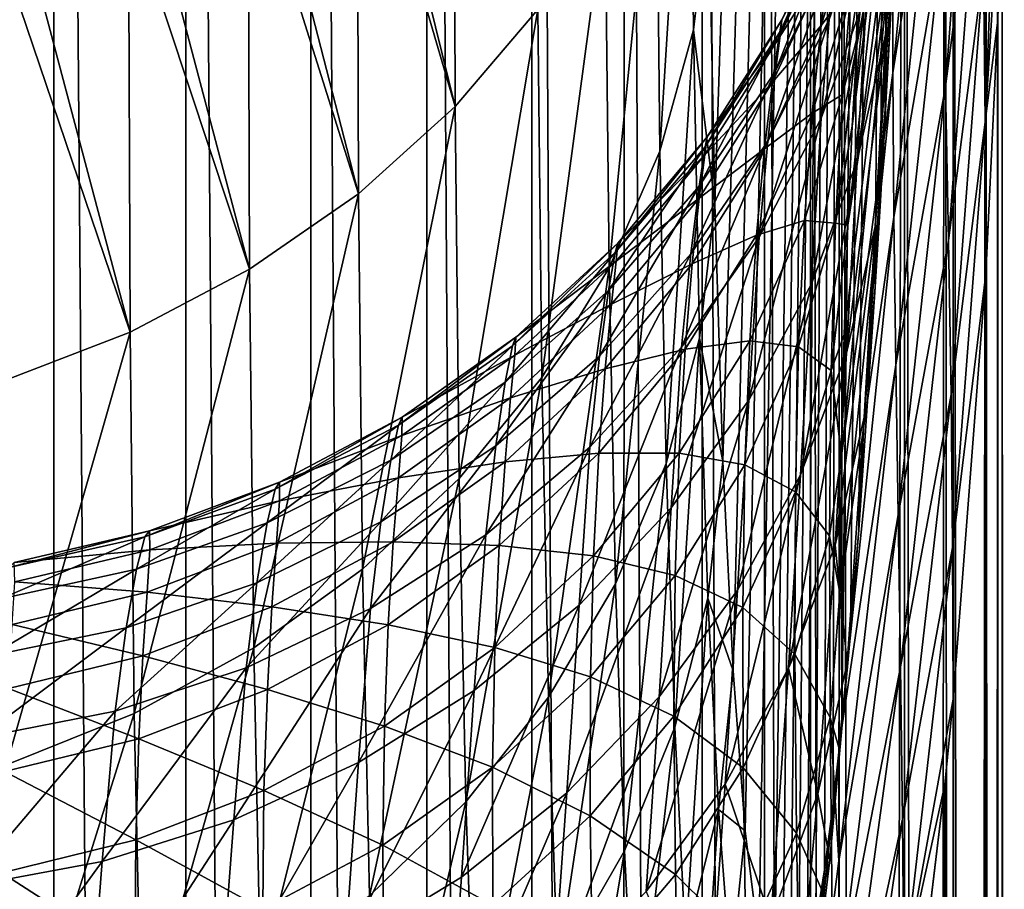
# Model space of a CAD drawing. Header units: metres. Extents: x -24 to 72, y -247 to 22.
# Tile 546 of 573: x 69.78 to 71.6, y -18.84 to -17.23. Entities that reach past the tile are written whole.
import ezdxf

# ---------------------------------------------------------------- set-up
doc = ezdxf.new("R2010")
doc.units = ezdxf.units.M
doc.layers.add('solid_509589_MEDIA_SW0001', color=7, linetype='CONTINUOUS')

msp = doc.modelspace()

# ---------------------------------------------------------------- linework, layer by layer
at = {"layer": 'solid_509589_MEDIA_SW0001'}
for points in [[(71.299095, -18.53409, 88.869141), (71.297287, -10.430269, 77.196648), (71.449417, -5.21058, 80.851509)], [(71.315002, -18.364931, 89.520302), (71.299095, -18.53409, 88.869141), (71.449417, -5.21058, 80.851509)], [(71.330673, -18.173176, 90.164352), (71.315002, -18.364931, 89.520302), (71.449417, -5.21058, 80.851509)], [(71.360985, -17.723473, 91.427315), (71.330673, -18.173176, 90.164352), (71.449417, -5.21058, 80.851509)], [(71.370377, -17.563326, 91.830406), (71.360985, -17.723473, 91.427315), (71.449417, -5.21058, 80.851509)], [(71.379066, -17.409599, 92.216049), (71.370377, -17.563326, 91.830406), (71.449417, -5.21058, 80.851509)], [(71.381119, -17.372259, 92.309128), (71.379066, -17.409599, 92.216049), (71.449417, -5.21058, 80.851509)], [(71.387115, -17.260927, 92.584137), (71.381119, -17.372259, 92.309128), (71.449417, -5.21058, 80.851509)], [(71.394485, -17.121405, 92.934975), (71.387115, -17.260927, 92.584137), (71.449417, -5.21058, 80.851509)], [(71.063751, -17.569525, 77.030602), (71.052795, -17.006823, 75.820831), (71.297287, -10.430269, 77.196648)], [(71.078857, -18.046318, 78.279907), (71.063751, -17.569525, 77.030602), (71.297287, -10.430269, 77.196648)], [(71.097801, -18.434141, 79.561325), (71.078857, -18.046318, 78.279907), (71.297287, -10.430269, 77.196648)], [(71.120209, -18.730543, 80.867477), (71.097801, -18.434141, 79.561325), (71.297287, -10.430269, 77.196648)], [(71.145638, -18.93401, 82.192284), (71.120209, -18.730543, 80.867477), (71.297287, -10.430269, 77.196648)], [(71.173584, -19.043629, 83.529327), (71.145638, -18.93401, 82.192284), (71.297287, -10.430269, 77.196648)], [(71.188332, -19.062944, 84.200432), (71.173584, -19.043629, 83.529327), (71.297287, -10.430269, 77.196648)], [(71.203506, -19.058493, 84.872208), (71.188332, -19.062944, 84.200432), (71.297287, -10.430269, 77.196648)], [(71.219032, -19.030228, 85.544006), (71.203506, -19.058493, 84.872208), (71.297287, -10.430269, 77.196648)], [(71.234833, -18.978201, 86.214836), (71.219032, -19.030228, 85.544006), (71.297287, -10.430269, 77.196648)], [(71.250816, -18.902473, 86.883751), (71.234833, -18.978201, 86.214836), (71.297287, -10.430269, 77.196648)], [(71.266922, -18.803104, 87.549942), (71.250816, -18.902473, 86.883751), (71.297287, -10.430269, 77.196648)], [(71.283035, -18.680222, 88.212082), (71.266922, -18.803104, 87.549942), (71.297287, -10.430269, 77.196648)], [(71.299095, -18.53409, 88.869141), (71.283035, -18.680222, 88.212082), (71.297287, -10.430269, 77.196648)], [(69.839745, -42.150997, 155.096252), (69.586754, -11.591057, 111.542191), (69.586754, -26.8522, 133.337357)], [(69.839737, -11.6339, 111.513321), (69.586754, -11.591057, 111.542191), (69.839745, -42.150997, 155.096252)], [(69.839737, -11.6339, 111.513321), (69.839745, -42.150997, 155.096252), (70.083847, -42.216705, 155.044052)], [(70.084045, -11.70329, 111.466232), (69.839737, -11.6339, 111.513321), (70.083847, -42.216705, 155.044052)], [(70.084045, -11.70329, 111.466232), (70.083847, -42.216705, 155.044052), (70.31517, -42.309402, 154.976776)], [(70.315514, -11.798079, 111.401733), (70.084045, -11.70329, 111.466232), (70.31517, -42.309402, 154.976776)], [(70.315514, -11.798079, 111.401733), (70.31517, -42.309402, 154.976776), (70.529762, -42.427502, 154.895554)], [(70.530289, -11.916688, 111.3209), (70.315514, -11.798079, 111.401733), (70.529762, -42.427502, 154.895554)], [(70.530289, -11.916688, 111.3209), (70.529762, -42.427502, 154.895554), (70.724182, -42.569115, 154.801712)], [(70.724777, -12.057138, 111.225075), (70.530289, -11.916688, 111.3209), (70.724182, -42.569115, 154.801712)], [(70.724777, -12.057138, 111.225075), (70.724182, -42.569115, 154.801712), (70.895149, -42.73188, 154.696808)], [(70.895729, -12.217085, 111.115852), (70.724777, -12.057138, 111.225075), (70.895149, -42.73188, 154.696808)], [(70.895729, -12.217085, 111.115852), (70.895149, -42.73188, 154.696808), (71.039825, -42.913158, 154.58255)], [(71.040298, -12.393859, 110.995064), (70.895729, -12.217085, 111.115852), (71.039825, -42.913158, 154.58255)], [(71.040298, -12.393859, 110.995064), (71.039825, -42.913158, 154.58255), (71.155769, -43.10997, 154.4608)], [(71.156067, -12.584512, 110.864708), (71.040298, -12.393859, 110.995064), (71.155769, -43.10997, 154.4608)], [(71.156067, -12.584512, 110.864708), (71.155769, -43.10997, 154.4608), (71.240974, -43.318993, 154.333633)], [(71.241104, -12.785862, 110.726982), (71.156067, -12.584512, 110.864708), (71.240974, -43.318993, 154.333633)], [(71.241104, -12.785862, 110.726982), (71.240974, -43.318993, 154.333633), (71.293983, -43.536842, 154.203094)], [(71.241104, -12.785862, 110.726982), (71.293983, -43.536842, 154.203094), (71.293983, -12.99455, 110.584175)], [(71.294052, -12.983292, 110.567307), (71.294022, -12.988919, 110.575737), (71.363739, -43.98497, 153.933746)], [(71.414055, -13.759887, 110.023529), (71.294052, -12.983292, 110.567307), (71.363739, -43.98497, 153.933746)], [(71.294022, -12.988919, 110.575737), (71.293983, -12.99455, 110.584175), (71.363739, -43.98497, 153.933746)], [(71.293983, -12.99455, 110.584175), (71.293983, -43.536842, 154.203094), (71.363739, -43.98497, 153.933746)], [(71.414055, -13.759887, 110.023529), (71.363739, -43.98497, 153.933746), (71.421761, -44.409653, 153.673309)], [(71.414055, -13.759887, 110.023529), (71.421761, -44.409653, 153.673309), (71.470062, -44.818054, 153.418076)], [(71.489738, -14.393031, 109.5802), (71.414055, -13.759887, 110.023529), (71.470062, -44.818054, 153.418076)], [(71.489738, -14.393031, 109.5802), (71.470062, -44.818054, 153.418076), (71.509972, -45.216167, 153.164688)], [(71.505005, -14.54546, 109.473465), (71.489738, -14.393031, 109.5802), (71.509972, -45.216167, 153.164688)], [(71.505005, -14.54546, 109.473465), (71.509972, -45.216167, 153.164688), (71.54229, -45.608459, 152.910538)], [(71.565727, -15.332989, 108.922035), (71.505005, -14.54546, 109.473465), (71.54229, -45.608459, 152.910538)], [(71.565727, -15.332989, 108.922035), (71.54229, -45.608459, 152.910538), (71.567413, -45.998146, 152.653641)], [(71.565727, -15.332989, 108.922035), (71.567413, -45.998146, 152.653641), (71.581604, -46.289936, 152.458344)], [(71.587746, -15.809587, 108.588318), (71.565727, -15.332989, 108.922035), (71.581604, -46.289936, 152.458344)], [(71.587746, -15.809587, 108.588318), (71.581604, -46.289936, 152.458344), (71.591797, -46.581707, 152.260529)], [(71.587746, -15.809587, 108.588318), (71.591797, -46.581707, 152.260529), (71.592598, -46.610886, 152.240601)], [(71.596153, -16.121693, 108.369774), (71.587746, -15.809587, 108.588318), (71.592598, -46.610886, 152.240601)], [(71.596153, -16.121693, 108.369774), (71.592598, -46.610886, 152.240601), (71.597946, -46.87326, 152.060287)], [(71.596153, -16.121693, 108.369774), (71.597946, -46.87326, 152.060287), (71.599998, -47.164394, 151.857727)], [(71.596153, -16.121693, 108.369774), (71.599998, -47.164394, 151.857727), (71.597931, -47.455441, 151.652618)], [(71.59626, -16.910791, 107.817245), (71.596153, -16.121693, 108.369774), (71.597931, -47.455441, 151.652618)], [(71.328354, -17.258076, 101.036072), (71.405487, -16.365709, 101.327415), (71.399055, -16.585894, 101.807785)], [(71.328354, -17.258076, 101.036072), (71.339607, -17.103382, 100.641129), (71.405487, -16.365709, 101.327415)], [(71.393288, -17.326824, 103.203117), (71.39296, -17.068518, 102.747002), (71.474014, -16.509157, 103.764793)], [(71.393288, -17.326824, 103.203117), (71.474014, -16.509157, 103.764793), (71.479294, -16.786411, 104.205124)], [(71.491234, -17.352198, 105.065445), (71.485214, -17.068007, 104.638641), (71.550346, -16.55584, 105.618355)], [(71.491234, -17.352198, 105.065445), (71.550346, -16.55584, 105.618355), (71.556587, -16.845158, 106.037827)], [(70.954964, -16.806942, 74.407883), (71.017166, -16.590944, 74.537437), (70.962059, -17.471924, 75.611473)], [(70.962059, -17.471924, 75.611473), (71.017166, -16.590944, 74.537437), (71.024086, -17.247284, 75.725487)], [(71.024086, -17.247284, 75.725487), (71.017166, -16.590944, 74.537437), (71.052795, -17.006823, 75.820831)], [(71.318512, -17.425697, 101.426888), (71.399055, -16.585894, 101.807785), (71.394829, -16.820858, 102.28157)], [(71.318512, -17.425697, 101.426888), (71.328354, -17.258076, 101.036072), (71.399055, -16.585894, 101.807785)], [(70.580177, -16.615149, 72.865944), (70.582726, -17.389225, 74.059448), (70.425346, -16.750391, 72.771248)], [(70.735901, -17.209469, 74.166855), (70.582726, -17.389225, 74.059448), (70.580177, -16.615149, 72.865944)], [(71.564766, -17.417545, 106.86113), (71.561531, -17.132645, 106.452072), (71.594955, -16.628172, 107.413681)], [(71.564766, -17.417545, 106.86113), (71.594955, -16.628172, 107.413681), (71.59626, -16.910791, 107.817245)], [(71.380356, -17.253008, 93.311615), (71.400269, -17.011728, 93.223282), (71.417549, -16.690189, 94.176956)], [(71.397781, -16.936039, 94.249268), (71.380356, -17.253008, 93.311615), (71.417549, -16.690189, 94.176956)], [(70.582726, -17.389225, 74.059448), (70.401138, -16.768965, 72.758247), (70.425346, -16.750391, 72.771248)], [(70.231934, -16.88323, 72.678238), (70.401138, -16.768965, 72.758247), (70.403732, -17.550522, 73.963242)], [(70.582726, -17.389225, 74.059448), (70.403732, -17.550522, 73.963242), (70.401138, -16.768965, 72.758247)], [(71.395462, -17.593763, 103.649635), (71.393288, -17.326824, 103.203117), (71.479294, -16.786411, 104.205124)], [(71.395462, -17.593763, 103.649635), (71.479294, -16.786411, 104.205124), (71.485214, -17.068007, 104.638641)], [(70.954964, -16.806942, 74.407883), (70.867943, -17.687624, 75.502258), (70.86068, -17.01428, 74.283653)], [(70.954964, -16.806942, 74.407883), (70.962059, -17.471924, 75.611473), (70.867943, -17.687624, 75.502258)], [(71.310188, -17.609037, 101.81913), (71.394829, -16.820858, 102.28157), (71.39296, -17.068518, 102.747002)], [(71.310188, -17.609037, 101.81913), (71.318512, -17.425697, 101.426888), (71.394829, -16.820858, 102.28157)], [(71.49678, -17.637384, 105.485909), (71.491234, -17.352198, 105.065445), (71.556587, -16.845158, 106.037827)], [(71.49678, -17.637384, 105.485909), (71.556587, -16.845158, 106.037827), (71.561531, -17.132645, 106.452072)], [(70.403732, -17.550522, 73.963242), (70.199295, -16.9025, 72.664742), (70.231934, -16.88323, 72.678238)], [(70.018524, -16.995562, 72.599579), (70.199295, -16.9025, 72.664742), (70.201935, -17.690647, 73.879852)], [(70.403732, -17.550522, 73.963242), (70.201935, -17.690647, 73.879852), (70.199295, -16.9025, 72.664742)], [(71.564766, -17.417545, 106.86113), (71.59626, -16.910791, 107.817245), (71.587746, -17.228416, 107.594841)], [(71.587746, -17.228416, 107.594841), (71.59626, -16.910791, 107.817245), (71.591743, -47.744259, 151.446457)], [(71.59626, -16.910791, 107.817245), (71.592613, -47.712833, 151.469025), (71.591743, -47.744259, 151.446457)], [(71.59626, -16.910791, 107.817245), (71.597931, -47.455441, 151.652618), (71.592613, -47.712833, 151.469025)], [(71.397781, -16.936039, 94.249268), (71.327515, -17.489429, 93.400238), (71.380356, -17.253008, 93.311615)], [(71.397781, -16.936039, 94.249268), (71.345238, -17.177536, 94.320831), (71.327515, -17.489429, 93.400238)], [(70.201935, -17.690647, 73.879852), (69.978058, -17.013508, 72.587013), (70.018524, -16.995562, 72.599579)], [(71.185837, -17.248127, 96.444305), (71.297012, -17.016434, 96.431725), (71.297882, -16.995802, 97.134422)], [(71.188202, -17.228436, 97.127159), (71.185837, -17.248127, 96.444305), (71.297882, -16.995802, 97.134422)], [(71.188202, -17.228436, 97.127159), (71.297882, -16.995802, 97.134422), (71.290634, -17.030325, 97.837814)], [(71.358818, -16.990553, 95.004364), (71.260803, -17.410414, 94.390396), (71.345238, -17.177536, 94.320831)], [(71.275551, -17.228128, 95.057518), (71.260803, -17.410414, 94.390396), (71.358818, -16.990553, 95.004364)], [(69.789474, -17.084862, 72.537048), (69.978058, -17.013508, 72.587013), (69.980721, -17.807241, 73.810692)], [(70.201935, -17.690647, 73.879852), (69.980721, -17.807241, 73.810692), (69.978058, -17.013508, 72.587013)], [(70.86068, -17.01428, 74.283653), (70.743324, -17.890751, 75.399689), (70.735901, -17.209469, 74.166855)], [(70.86068, -17.01428, 74.283653), (70.867943, -17.687624, 75.502258), (70.743324, -17.890751, 75.399689)], [(71.024086, -17.247284, 75.725487), (71.052795, -17.006823, 75.820831), (71.063751, -17.569525, 77.030602)], [(71.260971, -17.238806, 99.223801), (71.334808, -16.998936, 99.280479), (71.31646, -17.164795, 99.971512)], [(71.260971, -17.238806, 99.223801), (71.277313, -17.113564, 98.535408), (71.334808, -16.998936, 99.280479)], [(71.360939, -17.611597, 92.4039), (71.381119, -17.372259, 92.309128), (71.400269, -17.011728, 93.223282)], [(71.380356, -17.253008, 93.311615), (71.360939, -17.611597, 92.4039), (71.400269, -17.011728, 93.223282)], [(71.400269, -17.011728, 93.223282), (71.381119, -17.372259, 92.309128), (71.394485, -17.121405, 92.934975)], [(71.175995, -17.323837, 95.770248), (71.288567, -17.09477, 95.737732), (71.297012, -17.016434, 96.431725)], [(71.185837, -17.248127, 96.444305), (71.175995, -17.323837, 95.770248), (71.297012, -17.016434, 96.431725)], [(71.182518, -17.262415, 97.812386), (71.290634, -17.030325, 97.837814), (71.277313, -17.113564, 98.535408)], [(71.182518, -17.262415, 97.812386), (71.188202, -17.228436, 97.127159), (71.290634, -17.030325, 97.837814)], [(71.298492, -18.035973, 102.629425), (71.39296, -17.068518, 102.747002), (71.393288, -17.326824, 103.203117)], [(71.298492, -18.035973, 102.629425), (71.30349, -17.811104, 102.217964), (71.39296, -17.068518, 102.747002)], [(71.30349, -17.811104, 102.217964), (71.310188, -17.609037, 101.81913), (71.39296, -17.068518, 102.747002)], [(71.398956, -17.867348, 104.086861), (71.395462, -17.593763, 103.649635), (71.485214, -17.068007, 104.638641)], [(71.398956, -17.867348, 104.086861), (71.485214, -17.068007, 104.638641), (71.491234, -17.352198, 105.065445)], [(69.980721, -17.807241, 73.810692), (69.741127, -17.100122, 72.526367), (69.789474, -17.084862, 72.537048)], [(69.980721, -17.807241, 73.810692), (69.743828, -17.898348, 73.75692), (69.741127, -17.100122, 72.526367)], [(71.16172, -17.453201, 95.108368), (71.275551, -17.228128, 95.057518), (71.288567, -17.09477, 95.737732)], [(71.175995, -17.323837, 95.770248), (71.16172, -17.453201, 95.108368), (71.288567, -17.09477, 95.737732)], [(71.300049, -17.367092, 100.650375), (71.339607, -17.103382, 100.641129), (71.328354, -17.258076, 101.036072)], [(71.300049, -17.367092, 100.650375), (71.31646, -17.164795, 99.971512), (71.339607, -17.103382, 100.641129)], [(71.170807, -17.344124, 98.494171), (71.277313, -17.113564, 98.535408), (71.260971, -17.238806, 99.223801)], [(71.170807, -17.344124, 98.494171), (71.182518, -17.262415, 97.812386), (71.277313, -17.113564, 98.535408)], [(71.394485, -17.121405, 92.934975), (71.381119, -17.372259, 92.309128), (71.387115, -17.260927, 92.584137)], [(71.501297, -17.922205, 105.90049), (71.49678, -17.637384, 105.485909), (71.561531, -17.132645, 106.452072)], [(71.501297, -17.922205, 105.90049), (71.561531, -17.132645, 106.452072), (71.564766, -17.417545, 106.86113)], [(71.345238, -17.177536, 94.320831), (71.24263, -17.717302, 93.486328), (71.327515, -17.489429, 93.400238)], [(71.345238, -17.177536, 94.320831), (71.260803, -17.410414, 94.390396), (71.24263, -17.717302, 93.486328)], [(71.244415, -17.40169, 99.901573), (71.31646, -17.164795, 99.971512), (71.300049, -17.367092, 100.650375)], [(71.244415, -17.40169, 99.901573), (71.260971, -17.238806, 99.223801), (71.31646, -17.164795, 99.971512)], [(70.735901, -17.209469, 74.166855), (70.590302, -18.07789, 75.305489), (70.582726, -17.389225, 74.059448)], [(70.735901, -17.209469, 74.166855), (70.743324, -17.890751, 75.399689), (70.590302, -18.07789, 75.305489)], [(71.045784, -17.463652, 96.456032), (71.185837, -17.248127, 96.444305), (71.188202, -17.228436, 97.127159)], [(71.049553, -17.445059, 97.119995), (71.045784, -17.463652, 96.456032), (71.188202, -17.228436, 97.127159)], [(71.049553, -17.445059, 97.119995), (71.188202, -17.228436, 97.127159), (71.182518, -17.262415, 97.812386)], [(71.275551, -17.228128, 95.057518), (71.145874, -17.630821, 94.456818), (71.260803, -17.410414, 94.390396)], [(71.16172, -17.453201, 95.108368), (71.145874, -17.630821, 94.456818), (71.275551, -17.228128, 95.057518)], [(71.564766, -17.417545, 106.86113), (71.587746, -17.228416, 107.594841), (71.566048, -17.699501, 107.264984)], [(71.566048, -17.699501, 107.264984), (71.587746, -17.228416, 107.594841), (71.5672, -48.31493, 151.031281)], [(71.587746, -17.228416, 107.594841), (71.581482, -48.030785, 151.239319), (71.5672, -48.31493, 151.031281)], [(71.587746, -17.228416, 107.594841), (71.591743, -47.744259, 151.446457), (71.581482, -48.030785, 151.239319)], [(70.962059, -17.471924, 75.611473), (71.024086, -17.247284, 75.725487), (70.973717, -18.050266, 76.859093)], [(70.973717, -18.050266, 76.859093), (71.024086, -17.247284, 75.725487), (71.035454, -17.818077, 76.957024)], [(71.035454, -17.818077, 76.957024), (71.024086, -17.247284, 75.725487), (71.063751, -17.569525, 77.030602)], [(71.03466, -17.536655, 95.800797), (71.175995, -17.323837, 95.770248), (71.185837, -17.248127, 96.444305)], [(71.045784, -17.463652, 96.456032), (71.03466, -17.536655, 95.800797), (71.185837, -17.248127, 96.444305)], [(71.15612, -17.467236, 99.168777), (71.260971, -17.238806, 99.223801), (71.244415, -17.40169, 99.901573)], [(71.15612, -17.467236, 99.168777), (71.170807, -17.344124, 98.494171), (71.260971, -17.238806, 99.223801)], [(71.045334, -17.478706, 97.787926), (71.182518, -17.262415, 97.812386), (71.170807, -17.344124, 98.494171)], [(71.045334, -17.478706, 97.787926), (71.049553, -17.445059, 97.119995), (71.182518, -17.262415, 97.812386)], [(71.287346, -17.605215, 101.316162), (71.328354, -17.258076, 101.036072), (71.318512, -17.425697, 101.426888)], [(71.287346, -17.605215, 101.316162), (71.300049, -17.367092, 100.650375), (71.328354, -17.258076, 101.036072)], [(71.380356, -17.253008, 93.311615), (71.307686, -17.84586, 92.499702), (71.360939, -17.611597, 92.4039)], [(71.380356, -17.253008, 93.311615), (71.327515, -17.489429, 93.400238), (71.307686, -17.84586, 92.499702)], [(71.019211, -17.662048, 95.156067), (71.16172, -17.453201, 95.108368), (71.175995, -17.323837, 95.770248)], [(71.03466, -17.536655, 95.800797), (71.019211, -17.662048, 95.156067), (71.175995, -17.323837, 95.770248)], [(71.295242, -18.289896, 103.062065), (71.393288, -17.326824, 103.203117), (71.395462, -17.593763, 103.649635)], [(71.295242, -18.289896, 103.062065), (71.298492, -18.035973, 102.629425), (71.393288, -17.326824, 103.203117)], [(71.035126, -17.559147, 98.454712), (71.170807, -17.344124, 98.494171), (71.15612, -17.467236, 99.168777)], [(71.035126, -17.559147, 98.454712), (71.045334, -17.478706, 97.787926), (71.170807, -17.344124, 98.494171)], [(71.40316, -18.145634, 104.515511), (71.398956, -17.867348, 104.086861), (71.491234, -17.352198, 105.065445)], [(71.40316, -18.145634, 104.515511), (71.491234, -17.352198, 105.065445), (71.49678, -17.637384, 105.485909)], [(71.229858, -17.60038, 100.567596), (71.300049, -17.367092, 100.650375), (71.287346, -17.605215, 101.316162)], [(71.229858, -17.60038, 100.567596), (71.244415, -17.40169, 99.901573), (71.300049, -17.367092, 100.650375)], [(71.340378, -17.964676, 91.519966), (71.360985, -17.723473, 91.427315), (71.381119, -17.372259, 92.309128)], [(71.360939, -17.611597, 92.4039), (71.340378, -17.964676, 91.519966), (71.381119, -17.372259, 92.309128)], [(71.381119, -17.372259, 92.309128), (71.360985, -17.723473, 91.427315), (71.370377, -17.563326, 91.830406)], [(71.370377, -17.563326, 91.830406), (71.379066, -17.409599, 92.216049), (71.381119, -17.372259, 92.309128)], [(70.582726, -17.389225, 74.059448), (70.411438, -18.245893, 75.221252), (70.403732, -17.550522, 73.963242)], [(70.582726, -17.389225, 74.059448), (70.590302, -18.07789, 75.305489), (70.411438, -18.245893, 75.221252)], [(71.260803, -17.410414, 94.390396), (71.127098, -17.932831, 93.568436), (71.24263, -17.717302, 93.486328)], [(71.260803, -17.410414, 94.390396), (71.145874, -17.630821, 94.456818), (71.127098, -17.932831, 93.568436)], [(71.141266, -17.627481, 99.833893), (71.244415, -17.40169, 99.901573), (71.229858, -17.60038, 100.567596)], [(71.141266, -17.627481, 99.833893), (71.15612, -17.467236, 99.168777), (71.244415, -17.40169, 99.901573)], [(71.287346, -17.605215, 101.316162), (71.318512, -17.425697, 101.426888), (71.310188, -17.609037, 101.81913)], [(71.504326, -18.205626, 106.309616), (71.501297, -17.922205, 105.90049), (71.564766, -17.417545, 106.86113)], [(71.504326, -18.205626, 106.309616), (71.564766, -17.417545, 106.86113), (71.566048, -17.699501, 107.264984)], [(70.879189, -17.659439, 96.466698), (71.045784, -17.463652, 96.456032), (71.049553, -17.445059, 97.119995)], [(70.884224, -17.642084, 97.113068), (70.879189, -17.659439, 96.466698), (71.049553, -17.445059, 97.119995)], [(70.884224, -17.642084, 97.113068), (71.049553, -17.445059, 97.119995), (71.045334, -17.478706, 97.787926)], [(70.86689, -17.729698, 95.828873), (71.03466, -17.536655, 95.800797), (71.045784, -17.463652, 96.456032)], [(70.879189, -17.659439, 96.466698), (70.86689, -17.729698, 95.828873), (71.045784, -17.463652, 96.456032)], [(71.16172, -17.453201, 95.108368), (71.002335, -17.83511, 94.518997), (71.145874, -17.630821, 94.456818)], [(71.019211, -17.662048, 95.156067), (71.002335, -17.83511, 94.518997), (71.16172, -17.453201, 95.108368)], [(71.021988, -17.680443, 99.116325), (71.15612, -17.467236, 99.168777), (71.141266, -17.627481, 99.833893)], [(71.021988, -17.680443, 99.116325), (71.035126, -17.559147, 98.454712), (71.15612, -17.467236, 99.168777)], [(70.962059, -17.471924, 75.611473), (70.879883, -18.273277, 76.765427), (70.867943, -17.687624, 75.502258)], [(70.962059, -17.471924, 75.611473), (70.973717, -18.050266, 76.859093), (70.879883, -18.273277, 76.765427)], [(70.88134, -17.675623, 97.764847), (71.045334, -17.478706, 97.787926), (71.035126, -17.559147, 98.454712)], [(70.88134, -17.675623, 97.764847), (70.884224, -17.642084, 97.113068), (71.045334, -17.478706, 97.787926)], [(71.327515, -17.489429, 93.400238), (71.222229, -18.071543, 92.592743), (71.307686, -17.84586, 92.499702)], [(71.327515, -17.489429, 93.400238), (71.24263, -17.717302, 93.486328), (71.222229, -18.071543, 92.592743)], [(70.850388, -17.851212, 95.199829), (71.019211, -17.662048, 95.156067), (71.03466, -17.536655, 95.800797)], [(70.86689, -17.729698, 95.828873), (70.850388, -17.851212, 95.199829), (71.03466, -17.536655, 95.800797)], [(70.403732, -17.550522, 73.963242), (70.209755, -18.391932, 75.148392), (70.201935, -17.690647, 73.879852)], [(70.403732, -17.550522, 73.963242), (70.411438, -18.245893, 75.221252), (70.209755, -18.391932, 75.148392)], [(70.87252, -17.755077, 98.417686), (71.035126, -17.559147, 98.454712), (71.021988, -17.680443, 99.116325)], [(70.87252, -17.755077, 98.417686), (70.88134, -17.675623, 97.764847), (71.035126, -17.559147, 98.454712)], [(71.035454, -17.818077, 76.957024), (71.063751, -17.569525, 77.030602), (71.078857, -18.046318, 78.279907)], [(71.293732, -18.576, 103.518593), (71.395462, -17.593763, 103.649635), (71.398956, -17.867348, 104.086861)], [(71.293732, -18.576, 103.518593), (71.295242, -18.289896, 103.062065), (71.395462, -17.593763, 103.649635)], [(71.128487, -17.822966, 100.487724), (71.229858, -17.60038, 100.567596), (71.21907, -17.834242, 101.22084)], [(71.128487, -17.822966, 100.487724), (71.141266, -17.627481, 99.833893), (71.229858, -17.60038, 100.567596)], [(71.21907, -17.834242, 101.22084), (71.229858, -17.60038, 100.567596), (71.287346, -17.605215, 101.316162)], [(71.21907, -17.834242, 101.22084), (71.287346, -17.605215, 101.316162), (71.279419, -17.878283, 101.968086)], [(71.279419, -17.878283, 101.968086), (71.287346, -17.605215, 101.316162), (71.310188, -17.609037, 101.81913)], [(71.279419, -17.878283, 101.968086), (71.310188, -17.609037, 101.81913), (71.30349, -17.811104, 102.217964)], [(71.360939, -17.611597, 92.4039), (71.286469, -18.201307, 91.611717), (71.340378, -17.964676, 91.519966)], [(71.360939, -17.611597, 92.4039), (71.307686, -17.84586, 92.499702), (71.286469, -18.201307, 91.611717)], [(71.145874, -17.630821, 94.456818), (70.982857, -18.132431, 93.64521), (71.127098, -17.932831, 93.568436)], [(71.145874, -17.630821, 94.456818), (71.002335, -17.83511, 94.518997), (70.982857, -18.132431, 93.64521)], [(71.008728, -17.83843, 99.769585), (71.141266, -17.627481, 99.833893), (71.128487, -17.822966, 100.487724)], [(71.008728, -17.83843, 99.769585), (71.021988, -17.680443, 99.116325), (71.141266, -17.627481, 99.833893)], [(70.688797, -17.832249, 96.476135), (70.879189, -17.659439, 96.466698), (70.884224, -17.642084, 97.113068)], [(70.694954, -17.816256, 97.106476), (70.688797, -17.832249, 96.476135), (70.884224, -17.642084, 97.113068)], [(70.694954, -17.816256, 97.106476), (70.884224, -17.642084, 97.113068), (70.88134, -17.675623, 97.764847)], [(71.407433, -18.426802, 104.936531), (71.40316, -18.145634, 104.515511), (71.49678, -17.637384, 105.485909)], [(71.407433, -18.426802, 104.936531), (71.49678, -17.637384, 105.485909), (71.501297, -17.922205, 105.90049)], [(70.675461, -17.899775, 95.854012), (70.86689, -17.729698, 95.828873), (70.879189, -17.659439, 96.466698)], [(70.688797, -17.832249, 96.476135), (70.675461, -17.899775, 95.854012), (70.879189, -17.659439, 96.466698)], [(71.019211, -17.662048, 95.156067), (70.832581, -18.019897, 94.575897), (71.002335, -17.83511, 94.518997)], [(70.850388, -17.851212, 95.199829), (70.832581, -18.019897, 94.575897), (71.019211, -17.662048, 95.156067)], [(70.69326, -17.849903, 97.743523), (70.88134, -17.675623, 97.764847), (70.87252, -17.755077, 98.417686)], [(70.69326, -17.849903, 97.743523), (70.694954, -17.816256, 97.106476), (70.88134, -17.675623, 97.764847)], [(70.867943, -17.687624, 75.502258), (70.755531, -18.483355, 76.677582), (70.743324, -17.890751, 75.399689)], [(70.867943, -17.687624, 75.502258), (70.879883, -18.273277, 76.765427), (70.755531, -18.483355, 76.677582)], [(70.860794, -17.874903, 99.067299), (71.021988, -17.680443, 99.116325), (71.008728, -17.83843, 99.769585)], [(70.860794, -17.874903, 99.067299), (70.87252, -17.755077, 98.417686), (71.021988, -17.680443, 99.116325)], [(70.201935, -17.690647, 73.879852), (69.988647, -18.513552, 75.088142), (69.980721, -17.807241, 73.810692)], [(70.201935, -17.690647, 73.879852), (70.209755, -18.391932, 75.148392), (69.988647, -18.513552, 75.088142)], [(71.504326, -18.205626, 106.309616), (71.566048, -17.699501, 107.264984), (71.505539, -18.487041, 106.713539)], [(71.505539, -18.487041, 106.713539), (71.566048, -17.699501, 107.264984), (71.509506, -49.063713, 150.470306)], [(71.566048, -17.699501, 107.264984), (71.541946, -48.690399, 150.752335), (71.509506, -49.063713, 150.470306)], [(71.566048, -17.699501, 107.264984), (71.5672, -48.31493, 151.031281), (71.541946, -48.690399, 150.752335)], [(71.24263, -17.717302, 93.486328), (71.105988, -18.284868, 92.68148), (71.222229, -18.071543, 92.592743)], [(71.24263, -17.717302, 93.486328), (71.127098, -17.932831, 93.568436), (71.105988, -18.284868, 92.68148)], [(71.340378, -17.964676, 91.519966), (71.330673, -18.173176, 90.164352), (71.360985, -17.723473, 91.427315)], [(70.658035, -18.017563, 95.23893), (70.850388, -17.851212, 95.199829), (70.86689, -17.729698, 95.828873)], [(70.675461, -17.899775, 95.854012), (70.658035, -18.017563, 95.23893), (70.86689, -17.729698, 95.828873)], [(70.685669, -17.928671, 98.383698), (70.87252, -17.755077, 98.417686), (70.860794, -17.874903, 99.067299)], [(70.685669, -17.928671, 98.383698), (70.69326, -17.849903, 97.743523), (70.87252, -17.755077, 98.417686)], [(69.980721, -17.807241, 73.810692), (69.751831, -18.608706, 75.041512), (69.743828, -17.898348, 73.75692)], [(69.980721, -17.807241, 73.810692), (69.988647, -18.513552, 75.088142), (69.751831, -18.608706, 75.041512)], [(70.47776, -17.979219, 96.484177), (70.688797, -17.832249, 96.476135), (70.694954, -17.816256, 97.106476)], [(70.484879, -17.964685, 97.100342), (70.47776, -17.979219, 96.484177), (70.694954, -17.816256, 97.106476)], [(70.484879, -17.964685, 97.100342), (70.694954, -17.816256, 97.106476), (70.69326, -17.849903, 97.743523)], [(71.279419, -17.878283, 101.968086), (71.30349, -17.811104, 102.217964), (71.298492, -18.035973, 102.629425)], [(70.463554, -18.044069, 95.875801), (70.675461, -17.899775, 95.854012), (70.688797, -17.832249, 96.476135)], [(70.47776, -17.979219, 96.484177), (70.463554, -18.044069, 95.875801), (70.688797, -17.832249, 96.476135)], [(71.002335, -17.83511, 94.518997), (70.812286, -18.312784, 93.715363), (70.982857, -18.132431, 93.64521)], [(71.002335, -17.83511, 94.518997), (70.832581, -18.019897, 94.575897), (70.812286, -18.312784, 93.715363)], [(70.973717, -18.050266, 76.859093), (71.035454, -17.818077, 76.957024), (70.989746, -18.538574, 78.144112)], [(70.989746, -18.538574, 78.144112), (71.035454, -17.818077, 76.957024), (71.051086, -18.299974, 78.225471)], [(70.997597, -18.031164, 100.412071), (71.128487, -17.822966, 100.487724), (71.119514, -18.053038, 101.129089)], [(70.997597, -18.031164, 100.412071), (71.008728, -17.83843, 99.769585), (71.128487, -17.822966, 100.487724)], [(71.051086, -18.299974, 78.225471), (71.035454, -17.818077, 76.957024), (71.078857, -18.046318, 78.279907)], [(71.119514, -18.053038, 101.129089), (71.128487, -17.822966, 100.487724), (71.21907, -17.834242, 101.22084)], [(71.119514, -18.053038, 101.129089), (71.21907, -17.834242, 101.22084), (71.213112, -18.102545, 101.860794)], [(71.213112, -18.102545, 101.860794), (71.21907, -17.834242, 101.22084), (71.279419, -17.878283, 101.968086)], [(70.484215, -17.998663, 97.724312), (70.69326, -17.849903, 97.743523), (70.685669, -17.928671, 98.383698)], [(70.484215, -17.998663, 97.724312), (70.484879, -17.964685, 97.100342), (70.69326, -17.849903, 97.743523)], [(70.850388, -17.851212, 95.199829), (70.63942, -18.182129, 94.626587), (70.832581, -18.019897, 94.575897)], [(70.658035, -18.017563, 95.23893), (70.63942, -18.182129, 94.626587), (70.850388, -17.851212, 95.199829)], [(70.848991, -18.031046, 99.709717), (71.008728, -17.83843, 99.769585), (70.997597, -18.031164, 100.412071)], [(70.848991, -18.031046, 99.709717), (70.860794, -17.874903, 99.067299), (71.008728, -17.83843, 99.769585)], [(71.307686, -17.84586, 92.499702), (71.200157, -18.42914, 91.700951), (71.286469, -18.201307, 91.611717)], [(71.307686, -17.84586, 92.499702), (71.222229, -18.071543, 92.592743), (71.200157, -18.42914, 91.700951)], [(71.293571, -18.786062, 103.837761), (71.398956, -17.867348, 104.086861), (71.40316, -18.145634, 104.515511)], [(71.293571, -18.786062, 103.837761), (71.293732, -18.576, 103.518593), (71.398956, -17.867348, 104.086861)], [(70.675209, -18.047396, 99.022522), (70.860794, -17.874903, 99.067299), (70.848991, -18.031046, 99.709717)], [(70.675209, -18.047396, 99.022522), (70.685669, -17.928671, 98.383698), (70.860794, -17.874903, 99.067299)], [(71.213112, -18.102545, 101.860794), (71.279419, -17.878283, 101.968086), (71.276421, -18.18446, 102.605873)], [(71.276421, -18.18446, 102.605873), (71.279419, -17.878283, 101.968086), (71.298492, -18.035973, 102.629425)], [(70.445335, -18.158346, 95.27272), (70.658035, -18.017563, 95.23893), (70.675461, -17.899775, 95.854012)], [(70.463554, -18.044069, 95.875801), (70.445335, -18.158346, 95.27272), (70.675461, -17.899775, 95.854012)], [(70.743324, -17.890751, 75.399689), (70.602753, -18.676966, 76.597054), (70.590302, -18.07789, 75.305489)], [(70.743324, -17.890751, 75.399689), (70.755531, -18.483355, 76.677582), (70.602753, -18.676966, 76.597054)], [(71.411148, -18.709217, 105.35096), (71.407433, -18.426802, 104.936531), (71.501297, -17.922205, 105.90049)], [(71.411148, -18.709217, 105.35096), (71.501297, -17.922205, 105.90049), (71.504326, -18.205626, 106.309616)], [(70.477676, -18.077055, 98.353317), (70.685669, -17.928671, 98.383698), (70.675209, -18.047396, 99.022522)], [(70.477676, -18.077055, 98.353317), (70.484215, -17.998663, 97.724312), (70.685669, -17.928671, 98.383698)], [(71.127098, -17.932831, 93.568436), (70.960915, -18.482269, 92.76442), (71.105988, -18.284868, 92.68148)], [(71.127098, -17.932831, 93.568436), (70.982857, -18.132431, 93.64521), (70.960915, -18.482269, 92.76442)], [(70.234665, -18.160191, 95.893875), (70.463554, -18.044069, 95.875801), (70.47776, -17.979219, 96.484177)], [(70.24958, -18.097921, 96.490707), (70.234665, -18.160191, 95.893875), (70.47776, -17.979219, 96.484177)], [(70.24958, -18.097921, 96.490707), (70.47776, -17.979219, 96.484177), (70.484879, -17.964685, 97.100342)], [(70.257469, -18.084921, 97.094757), (70.24958, -18.097921, 96.490707), (70.484879, -17.964685, 97.100342)], [(70.257469, -18.084921, 97.094757), (70.484879, -17.964685, 97.100342), (70.484215, -17.998663, 97.724312)], [(71.30925, -18.420088, 90.240273), (71.340378, -17.964676, 91.519966), (71.286469, -18.201307, 91.611717)], [(71.30925, -18.420088, 90.240273), (71.330673, -18.173176, 90.164352), (71.340378, -17.964676, 91.519966)], [(70.257645, -18.119442, 97.707535), (70.257469, -18.084921, 97.094757), (70.484215, -17.998663, 97.724312)], [(70.257645, -18.119442, 97.707535), (70.484215, -17.998663, 97.724312), (70.477676, -18.077055, 98.353317)], [(70.658035, -18.017563, 95.23893), (70.426033, -18.319117, 94.670212), (70.63942, -18.182129, 94.626587)], [(70.445335, -18.158346, 95.27272), (70.426033, -18.319117, 94.670212), (70.658035, -18.017563, 95.23893)], [(70.832581, -18.019897, 94.575897), (70.61824, -18.470888, 93.77774), (70.812286, -18.312784, 93.715363)], [(70.832581, -18.019897, 94.575897), (70.63942, -18.182129, 94.626587), (70.61824, -18.470888, 93.77774)], [(70.664696, -18.202141, 99.655281), (70.848991, -18.031046, 99.709717), (70.839363, -18.221529, 100.341896)], [(70.664696, -18.202141, 99.655281), (70.675209, -18.047396, 99.022522), (70.848991, -18.031046, 99.709717)], [(70.839363, -18.221529, 100.341896), (70.848991, -18.031046, 99.709717), (70.997597, -18.031164, 100.412071)], [(70.839363, -18.221529, 100.341896), (70.997597, -18.031164, 100.412071), (70.990341, -18.257982, 101.042419)], [(70.990341, -18.257982, 101.042419), (70.997597, -18.031164, 100.412071), (71.119514, -18.053038, 101.129089)], [(71.276421, -18.18446, 102.605873), (71.298492, -18.035973, 102.629425), (71.295242, -18.289896, 103.062065)], [(70.21582, -18.271235, 95.300636), (70.445335, -18.158346, 95.27272), (70.463554, -18.044069, 95.875801)], [(70.234665, -18.160191, 95.893875), (70.21582, -18.271235, 95.300636), (70.463554, -18.044069, 95.875801)], [(70.4683, -18.195065, 98.982735), (70.675209, -18.047396, 99.022522), (70.664696, -18.202141, 99.655281)], [(70.4683, -18.195065, 98.982735), (70.477676, -18.077055, 98.353317), (70.675209, -18.047396, 99.022522)], [(70.973717, -18.050266, 76.859093), (70.896301, -18.767801, 78.066422), (70.879883, -18.273277, 76.765427)], [(70.973717, -18.050266, 76.859093), (70.989746, -18.538574, 78.144112), (70.896301, -18.767801, 78.066422)], [(70.990341, -18.257982, 101.042419), (71.119514, -18.053038, 101.129089), (71.115433, -18.317099, 101.757706)], [(71.051086, -18.299974, 78.225471), (71.078857, -18.046318, 78.279907), (71.097801, -18.434141, 79.561325)], [(71.115433, -18.317099, 101.757706), (71.119514, -18.053038, 101.129089), (71.213112, -18.102545, 101.860794)], [(71.222229, -18.071543, 92.592743), (71.082916, -18.644339, 91.786171), (71.200157, -18.42914, 91.700951)], [(71.222229, -18.071543, 92.592743), (71.105988, -18.284868, 92.68148), (71.082916, -18.644339, 91.786171)], [(70.008018, -18.186388, 96.495598), (70.24958, -18.097921, 96.490707), (70.257469, -18.084921, 97.094757)], [(70.016495, -18.174971, 97.089821), (70.008018, -18.186388, 96.495598), (70.257469, -18.084921, 97.094757)], [(70.016495, -18.174971, 97.089821), (70.257469, -18.084921, 97.094757), (70.257645, -18.119442, 97.707535)], [(70.251984, -18.197773, 98.327049), (70.477676, -18.077055, 98.353317), (70.4683, -18.195065, 98.982735)], [(70.251984, -18.197773, 98.327049), (70.257645, -18.119442, 97.707535), (70.477676, -18.077055, 98.353317)], [(70.590302, -18.07789, 75.305489), (70.42411, -18.850853, 76.5252), (70.411438, -18.245893, 75.221252)], [(70.590302, -18.07789, 75.305489), (70.602753, -18.676966, 76.597054), (70.42411, -18.850853, 76.5252)], [(69.992592, -18.246222, 95.907944), (70.234665, -18.160191, 95.893875), (70.24958, -18.097921, 96.490707)], [(70.008018, -18.186388, 96.495598), (69.992592, -18.246222, 95.907944), (70.24958, -18.097921, 96.490707)], [(71.115433, -18.317099, 101.757706), (71.213112, -18.102545, 101.860794), (71.212097, -18.403713, 102.487587)], [(71.212097, -18.403713, 102.487587), (71.213112, -18.102545, 101.860794), (71.276421, -18.18446, 102.605873)], [(70.017311, -18.210239, 97.693459), (70.016495, -18.174971, 97.089821), (70.257645, -18.119442, 97.707535)], [(70.017311, -18.210239, 97.693459), (70.257645, -18.119442, 97.707535), (70.251984, -18.197773, 98.327049)], [(70.982857, -18.132431, 93.64521), (70.789429, -18.660448, 92.840172), (70.960915, -18.482269, 92.76442)], [(70.982857, -18.132431, 93.64521), (70.812286, -18.312784, 93.715363), (70.789429, -18.660448, 92.840172)], [(69.973282, -18.354357, 95.322227), (70.21582, -18.271235, 95.300636), (70.234665, -18.160191, 95.893875)], [(69.992592, -18.246222, 95.907944), (69.973282, -18.354357, 95.322227), (70.234665, -18.160191, 95.893875)], [(70.445335, -18.158346, 95.27272), (70.195969, -18.428595, 94.706062), (70.426033, -18.319117, 94.670212)], [(70.21582, -18.271235, 95.300636), (70.195969, -18.428595, 94.706062), (70.445335, -18.158346, 95.27272)], [(71.2939, -19.01157, 104.168571), (71.293571, -18.786062, 103.837761), (71.40316, -18.145634, 104.515511)], [(71.2939, -19.01157, 104.168571), (71.40316, -18.145634, 104.515511), (71.407433, -18.426802, 104.936531)], [(69.757088, -18.243155, 96.498787), (70.008018, -18.186388, 96.495598), (70.016495, -18.174971, 97.089821)], [(69.765945, -18.233343, 97.085602), (69.757088, -18.243155, 96.498787), (70.016495, -18.174971, 97.089821)], [(69.765945, -18.233343, 97.085602), (70.016495, -18.174971, 97.089821), (70.017311, -18.210239, 97.693459)], [(71.30925, -18.420088, 90.240273), (71.315002, -18.364931, 89.520302), (71.330673, -18.173176, 90.164352)], [(69.741325, -18.300735, 95.917763), (69.992592, -18.246222, 95.907944), (70.008018, -18.186388, 96.495598)], [(69.757088, -18.243155, 96.498787), (69.741325, -18.300735, 95.917763), (70.008018, -18.186388, 96.495598)], [(70.012321, -18.288828, 98.305321), (70.251984, -18.197773, 98.327049), (70.243492, -18.315468, 98.948586)], [(70.012321, -18.288828, 98.305321), (70.017311, -18.210239, 97.693459), (70.251984, -18.197773, 98.327049)], [(70.243492, -18.315468, 98.948586), (70.4683, -18.195065, 98.982735), (70.4589, -18.348885, 99.60717)], [(70.243492, -18.315468, 98.948586), (70.251984, -18.197773, 98.327049), (70.4683, -18.195065, 98.982735)], [(70.63942, -18.182129, 94.626587), (70.403946, -18.604113, 93.831299), (70.61824, -18.470888, 93.77774)], [(70.63942, -18.182129, 94.626587), (70.426033, -18.319117, 94.670212), (70.403946, -18.604113, 93.831299)], [(70.4589, -18.348885, 99.60717), (70.4683, -18.195065, 98.982735), (70.664696, -18.202141, 99.655281)], [(71.212097, -18.403713, 102.487587), (71.276421, -18.18446, 102.605873), (71.277565, -18.520742, 103.229668)], [(71.277565, -18.520742, 103.229668), (71.276421, -18.18446, 102.605873), (71.295242, -18.289896, 103.062065)], [(69.767197, -18.269554, 97.682327), (69.765945, -18.233343, 97.085602), (70.017311, -18.210239, 97.693459)], [(69.767197, -18.269554, 97.682327), (70.017311, -18.210239, 97.693459), (70.012321, -18.288828, 98.305321)], [(70.4589, -18.348885, 99.60717), (70.664696, -18.202141, 99.655281), (70.65641, -18.390913, 100.278351)], [(70.65641, -18.390913, 100.278351), (70.664696, -18.202141, 99.655281), (70.839363, -18.221529, 100.341896)], [(71.254532, -18.662342, 90.315361), (71.286469, -18.201307, 91.611717), (71.200157, -18.42914, 91.700951)], [(71.254532, -18.662342, 90.315361), (71.30925, -18.420088, 90.240273), (71.286469, -18.201307, 91.611717)], [(71.413742, -18.991508, 105.75972), (71.411148, -18.709217, 105.35096), (71.504326, -18.205626, 106.309616)], [(71.413742, -18.991508, 105.75972), (71.504326, -18.205626, 106.309616), (71.505539, -18.487041, 106.713539)], [(70.65641, -18.390913, 100.278351), (70.839363, -18.221529, 100.341896), (70.833664, -18.445681, 100.962265)], [(70.833664, -18.445681, 100.962265), (70.839363, -18.221529, 100.341896), (70.990341, -18.257982, 101.042419)], [(69.721733, -18.406338, 95.33712), (69.973282, -18.354357, 95.322227), (69.992592, -18.246222, 95.907944)], [(69.741325, -18.300735, 95.917763), (69.721733, -18.406338, 95.33712), (69.992592, -18.246222, 95.907944)], [(70.411438, -18.245893, 75.221252), (70.222626, -19.00209, 76.463219), (70.209755, -18.391932, 75.148392)], [(70.411438, -18.245893, 75.221252), (70.42411, -18.850853, 76.5252), (70.222626, -19.00209, 76.463219)], [(69.762657, -18.348713, 98.28849), (69.767197, -18.269554, 97.682327), (70.012321, -18.288828, 98.305321)], [(70.21582, -18.271235, 95.300636), (69.953026, -18.508751, 94.733543), (70.195969, -18.428595, 94.706062)], [(69.973282, -18.354357, 95.322227), (69.953026, -18.508751, 94.733543), (70.21582, -18.271235, 95.300636)], [(70.833664, -18.445681, 100.962265), (70.990341, -18.257982, 101.042419), (70.987999, -18.518393, 101.66053)], [(70.987999, -18.518393, 101.66053), (70.990341, -18.257982, 101.042419), (71.115433, -18.317099, 101.757706)], [(69.762657, -18.348713, 98.28849), (70.012321, -18.288828, 98.305321), (70.004501, -18.406612, 98.920654)], [(70.004501, -18.406612, 98.920654), (70.012321, -18.288828, 98.305321), (70.243492, -18.315468, 98.948586)], [(70.879883, -18.273277, 76.765427), (70.772308, -18.983799, 77.993729), (70.755531, -18.483355, 76.677582)], [(70.879883, -18.273277, 76.765427), (70.896301, -18.767801, 78.066422), (70.772308, -18.983799, 77.993729)], [(71.105988, -18.284868, 92.68148), (70.936707, -18.843277, 91.865936), (71.082916, -18.644339, 91.786171)], [(71.105988, -18.284868, 92.68148), (70.960915, -18.482269, 92.76442), (70.936707, -18.843277, 91.865936)], [(71.277565, -18.520742, 103.229668), (71.295242, -18.289896, 103.062065), (71.293732, -18.576, 103.518593)], [(70.989746, -18.538574, 78.144112), (71.051086, -18.299974, 78.225471), (71.009781, -18.934816, 79.460167)], [(71.009781, -18.934816, 79.460167), (71.051086, -18.299974, 78.225471), (71.070618, -18.690966, 79.52459)], [(71.070618, -18.690966, 79.52459), (71.051086, -18.299974, 78.225471), (71.097801, -18.434141, 79.561325)], [(70.004501, -18.406612, 98.920654), (70.243492, -18.315468, 98.948586), (70.235001, -18.468845, 99.566193)], [(70.426033, -18.319117, 94.670212), (70.172958, -18.710243, 93.875137), (70.403946, -18.604113, 93.831299)], [(70.426033, -18.319117, 94.670212), (70.195969, -18.428595, 94.706062), (70.172958, -18.710243, 93.875137)], [(70.235001, -18.468845, 99.566193), (70.243492, -18.315468, 98.948586), (70.4589, -18.348885, 99.60717)], [(70.812286, -18.312784, 93.715363), (70.594398, -18.81642, 92.907478), (70.789429, -18.660448, 92.840172)], [(70.812286, -18.312784, 93.715363), (70.61824, -18.470888, 93.77774), (70.594398, -18.81642, 92.907478)], [(70.987999, -18.518393, 101.66053), (71.115433, -18.317099, 101.757706), (71.116318, -18.613802, 102.374046)], [(71.116318, -18.613802, 102.374046), (71.115433, -18.317099, 101.757706), (71.212097, -18.403713, 102.487587)], [(69.721733, -18.406338, 95.33712), (69.701225, -18.558258, 94.752197), (69.973282, -18.354357, 95.322227)], [(69.973282, -18.354357, 95.322227), (69.701225, -18.558258, 94.752197), (69.953026, -18.508751, 94.733543)], [(69.755295, -18.466988, 98.899391), (69.762657, -18.348713, 98.28849), (70.004501, -18.406612, 98.920654)], [(70.235001, -18.468845, 99.566193), (70.4589, -18.348885, 99.60717), (70.451759, -18.536509, 100.222496)], [(70.451759, -18.536509, 100.222496), (70.4589, -18.348885, 99.60717), (70.65641, -18.390913, 100.278351)], [(71.276924, -18.78458, 88.931931), (71.299095, -18.53409, 88.869141), (71.315002, -18.364931, 89.520302)], [(71.30925, -18.420088, 90.240273), (71.276924, -18.78458, 88.931931), (71.315002, -18.364931, 89.520302)], [(70.209755, -18.391932, 75.148392), (70.001678, -19.128138, 76.41217), (69.988647, -18.513552, 75.088142)], [(70.209755, -18.391932, 75.148392), (70.222626, -19.00209, 76.463219), (70.001678, -19.128138, 76.41217)], [(70.451759, -18.536509, 100.222496), (70.65641, -18.390913, 100.278351), (70.652092, -18.613029, 100.889961)], [(70.652092, -18.613029, 100.889961), (70.65641, -18.390913, 100.278351), (70.833664, -18.445681, 100.962265)], [(69.755295, -18.466988, 98.899391), (70.004501, -18.406612, 98.920654), (69.996704, -18.56004, 99.53302)], [(69.996704, -18.56004, 99.53302), (70.004501, -18.406612, 98.920654), (70.235001, -18.468845, 99.566193)], [(71.116318, -18.613802, 102.374046), (71.212097, -18.403713, 102.487587), (71.21524, -18.735069, 103.101685)], [(71.21524, -18.735069, 103.101685), (71.212097, -18.403713, 102.487587), (71.277565, -18.520742, 103.229668)], [(70.195969, -18.428595, 94.706062), (69.929123, -18.787514, 93.908546), (70.172958, -18.710243, 93.875137)], [(70.195969, -18.428595, 94.706062), (69.953026, -18.508751, 94.733543), (69.929123, -18.787514, 93.908546)], [(71.070618, -18.690966, 79.52459), (71.097801, -18.434141, 79.561325), (71.120209, -18.730543, 80.867477)], [(71.167458, -18.895538, 90.38855), (71.200157, -18.42914, 91.700951), (71.082916, -18.644339, 91.786171)], [(71.254532, -18.662342, 90.315361), (71.200157, -18.42914, 91.700951), (71.167458, -18.895538, 90.38855)], [(71.254532, -18.662342, 90.315361), (71.276924, -18.78458, 88.931931), (71.30925, -18.420088, 90.240273)], [(71.294479, -19.251923, 104.511238), (71.2939, -19.01157, 104.168571), (71.407433, -18.426802, 104.936531)], [(71.294479, -19.251923, 104.511238), (71.407433, -18.426802, 104.936531), (71.411148, -18.709217, 105.35096)], [(70.652092, -18.613029, 100.889961), (70.833664, -18.445681, 100.962265), (70.832939, -18.703098, 101.570869)], [(70.832939, -18.703098, 101.570869), (70.833664, -18.445681, 100.962265), (70.987999, -18.518393, 101.66053)], [(69.747955, -18.620958, 99.508209), (69.755295, -18.466988, 98.899391), (69.996704, -18.56004, 99.53302)], [(69.996704, -18.56004, 99.53302), (70.235001, -18.468845, 99.566193), (70.22879, -18.655909, 100.175255)], [(70.22879, -18.655909, 100.175255), (70.235001, -18.468845, 99.566193), (70.451759, -18.536509, 100.222496)], [(70.61824, -18.470888, 93.77774), (70.379097, -18.94758, 92.96521), (70.594398, -18.81642, 92.907478)], [(70.61824, -18.470888, 93.77774), (70.403946, -18.604113, 93.831299), (70.379097, -18.94758, 92.96521)], [(70.755531, -18.483355, 76.677582), (70.619865, -19.182932, 77.927254), (70.602753, -18.676966, 76.597054)], [(70.755531, -18.483355, 76.677582), (70.772308, -18.983799, 77.993729), (70.619865, -19.182932, 77.927254)], [(70.960915, -18.482269, 92.76442), (70.764, -19.022606, 91.938934), (70.936707, -18.843277, 91.865936)], [(70.960915, -18.482269, 92.76442), (70.789429, -18.660448, 92.840172), (70.764, -19.022606, 91.938934)], [(71.413742, -18.991508, 105.75972), (71.505539, -18.487041, 106.713539), (71.489738, -18.644972, 106.602959)], [(71.505539, -18.487041, 106.713539), (71.509506, -49.063713, 150.470306), (71.469513, -49.43782, 150.182922)], [(71.489738, -18.644972, 106.602959), (71.505539, -18.487041, 106.713539), (71.469513, -49.43782, 150.182922)], [(69.953026, -18.508751, 94.733543), (69.676498, -18.834639, 93.930954), (69.929123, -18.787514, 93.908546)], [(69.953026, -18.508751, 94.733543), (69.701225, -18.558258, 94.752197), (69.676498, -18.834639, 93.930954)], [(69.988647, -18.513552, 75.088142), (69.764984, -19.226871, 76.372902), (69.751831, -18.608706, 75.041512)], [(69.988647, -18.513552, 75.088142), (70.001678, -19.128138, 76.41217), (69.764984, -19.226871, 76.372902)], [(70.832939, -18.703098, 101.570869), (70.987999, -18.518393, 101.66053), (70.990685, -18.811247, 102.267128)], [(70.990685, -18.811247, 102.267128), (70.987999, -18.518393, 101.66053), (71.116318, -18.613802, 102.374046)], [(71.21524, -18.735069, 103.101685), (71.277565, -18.520742, 103.229668), (71.281448, -18.883015, 103.840126)], [(71.277565, -18.520742, 103.229668), (71.293732, -18.576, 103.518593), (71.293571, -18.786062, 103.837761)], [(71.281448, -18.883015, 103.840126), (71.277565, -18.520742, 103.229668), (71.293571, -18.786062, 103.837761)], [(70.22879, -18.655909, 100.175255), (70.451759, -18.536509, 100.222496), (70.448631, -18.757257, 100.826706)], [(70.448631, -18.757257, 100.826706), (70.451759, -18.536509, 100.222496), (70.652092, -18.613029, 100.889961)], [(70.989746, -18.538574, 78.144112), (70.916817, -19.169144, 79.398842), (70.896301, -18.767801, 78.066422)], [(70.989746, -18.538574, 78.144112), (71.009781, -18.934816, 79.460167), (70.916817, -19.169144, 79.398842)], [(71.244041, -19.05624, 87.601379), (71.283035, -18.680222, 88.212082), (71.299095, -18.53409, 88.869141)], [(71.276924, -18.78458, 88.931931), (71.244041, -19.05624, 87.601379), (71.299095, -18.53409, 88.869141)], [(69.747955, -18.620958, 99.508209), (69.996704, -18.56004, 99.53302), (69.991211, -18.747137, 100.137405)], [(69.991211, -18.747137, 100.137405), (69.996704, -18.56004, 99.53302), (70.22879, -18.655909, 100.175255)], [(70.403946, -18.604113, 93.831299), (70.147102, -19.051735, 93.012398), (70.379097, -18.94758, 92.96521)], [(70.403946, -18.604113, 93.831299), (70.172958, -18.710243, 93.875137), (70.147102, -19.051735, 93.012398)], [(70.448631, -18.757257, 100.826706), (70.652092, -18.613029, 100.889961), (70.652794, -18.868156, 101.490204)], [(70.652794, -18.868156, 101.490204), (70.652092, -18.613029, 100.889961), (70.832939, -18.703098, 101.570869)], [(70.990685, -18.811247, 102.267128), (71.116318, -18.613802, 102.374046), (71.121384, -18.940752, 102.978851)], [(71.121384, -18.940752, 102.978851), (71.116318, -18.613802, 102.374046), (71.21524, -18.735069, 103.101685)], [(69.742943, -18.808683, 100.109573), (69.747955, -18.620958, 99.508209), (69.991211, -18.747137, 100.137405)], [(69.991211, -18.747137, 100.137405), (70.22879, -18.655909, 100.175255), (70.226639, -18.875977, 100.773529)], [(70.226639, -18.875977, 100.773529), (70.22879, -18.655909, 100.175255), (70.448631, -18.757257, 100.826706)], [(71.049492, -19.115751, 90.458595), (71.082916, -18.644339, 91.786171), (70.936707, -18.843277, 91.865936)], [(71.167458, -18.895538, 90.38855), (71.082916, -18.644339, 91.786171), (71.049492, -19.115751, 90.458595)], [(71.413742, -18.991508, 105.75972), (71.489738, -18.644972, 106.602959), (71.414795, -19.272631, 106.163467)], [(71.414795, -19.272631, 106.163467), (71.489738, -18.644972, 106.602959), (71.421219, -49.81662, 149.886963)], [(71.489738, -18.644972, 106.602959), (71.469513, -49.43782, 150.182922), (71.421219, -49.81662, 149.886963)], [(70.789429, -18.660448, 92.840172), (70.567703, -19.1793, 92.003937), (70.764, -19.022606, 91.938934)], [(70.789429, -18.660448, 92.840172), (70.594398, -18.81642, 92.907478), (70.567703, -19.1793, 92.003937)], [(71.221375, -19.031282, 88.98999), (71.254532, -18.662342, 90.315361), (71.167458, -18.895538, 90.38855)], [(71.221375, -19.031282, 88.98999), (71.276924, -18.78458, 88.931931), (71.254532, -18.662342, 90.315361)], [(70.602753, -18.676966, 76.597054), (70.441528, -19.361849, 77.868118), (70.42411, -18.850853, 76.5252)], [(70.602753, -18.676966, 76.597054), (70.619865, -19.182932, 77.927254), (70.441528, -19.361849, 77.868118)], [(71.009781, -18.934816, 79.460167), (71.070618, -18.690966, 79.52459), (71.033432, -19.237137, 80.80098)], [(71.033432, -19.237137, 80.80098), (71.070618, -18.690966, 79.52459), (71.093681, -18.989227, 80.848145)], [(71.093681, -18.989227, 80.848145), (71.070618, -18.690966, 79.52459), (71.120209, -18.730543, 80.867477)], [(71.244041, -19.05624, 87.601379), (71.266922, -18.803104, 87.549942), (71.283035, -18.680222, 88.212082)], [(70.172958, -18.710243, 93.875137), (69.902321, -19.12714, 93.048256), (70.147102, -19.051735, 93.012398)], [(70.172958, -18.710243, 93.875137), (69.929123, -18.787514, 93.908546), (69.902321, -19.12714, 93.048256)], [(70.652794, -18.868156, 101.490204), (70.832939, -18.703098, 101.570869), (70.837257, -18.992783, 102.16861)], [(70.837257, -18.992783, 102.16861), (70.832939, -18.703098, 101.570869), (70.990685, -18.811247, 102.267128)], [(71.295006, -19.506613, 104.866669), (71.294479, -19.251923, 104.511238), (71.411148, -18.709217, 105.35096)], [(71.295006, -19.506613, 104.866669), (71.411148, -18.709217, 105.35096), (71.413742, -18.991508, 105.75972)], [(69.742943, -18.808683, 100.109573), (69.991211, -18.747137, 100.137405), (69.989799, -18.967224, 100.731331)], [(69.989799, -18.967224, 100.731331), (69.991211, -18.747137, 100.137405), (70.226639, -18.875977, 100.773529)], [(71.093681, -18.989227, 80.848145), (71.120209, -18.730543, 80.867477), (71.145638, -18.93401, 82.192284)], [(71.121384, -18.940752, 102.978851), (71.21524, -18.735069, 103.101685), (71.221115, -19.092848, 103.703995)], [(71.221115, -19.092848, 103.703995), (71.21524, -18.735069, 103.101685), (71.281448, -18.883015, 103.840126)], [(70.226639, -18.875977, 100.773529), (70.448631, -18.757257, 100.826706), (70.450569, -19.010836, 101.419876)], [(70.450569, -19.010836, 101.419876), (70.448631, -18.757257, 100.826706), (70.652794, -18.868156, 101.490204)], [(70.896301, -18.767801, 78.066422), (70.793282, -19.390005, 79.341644), (70.772308, -18.983799, 77.993729)], [(70.896301, -18.767801, 78.066422), (70.916817, -19.169144, 79.398842), (70.793282, -19.390005, 79.341644)], [(69.929123, -18.787514, 93.908546), (69.648819, -19.172537, 93.072189), (69.902321, -19.12714, 93.048256)], [(69.929123, -18.787514, 93.908546), (69.676498, -18.834639, 93.930954), (69.648819, -19.172537, 93.072189)], [(71.221375, -19.031282, 88.98999), (71.244041, -19.05624, 87.601379), (71.276924, -18.78458, 88.931931)], [(71.281448, -18.883015, 103.840126), (71.293571, -18.786062, 103.837761), (71.2939, -19.01157, 104.168571)], [(69.742027, -19.029488, 100.70079), (69.742943, -18.808683, 100.109573), (69.989799, -18.967224, 100.731331)], [(70.594398, -18.81642, 92.907478), (70.379097, -18.94758, 92.96521), (70.567703, -19.1793, 92.003937)], [(70.837257, -18.992783, 102.16861), (70.990685, -18.811247, 102.267128), (70.997551, -19.134386, 102.863213)], [(70.997551, -19.134386, 102.863213), (70.990685, -18.811247, 102.267128), (71.121384, -18.940752, 102.978851)], [(71.21125, -19.233595, 86.255173), (71.250816, -18.902473, 86.883751), (71.266922, -18.803104, 87.549942)], [(71.244041, -19.05624, 87.601379), (71.21125, -19.233595, 86.255173), (71.266922, -18.803104, 87.549942)]]:
    msp.add_3dface(points, dxfattribs=at)

doc.saveas('drawing.dxf')
